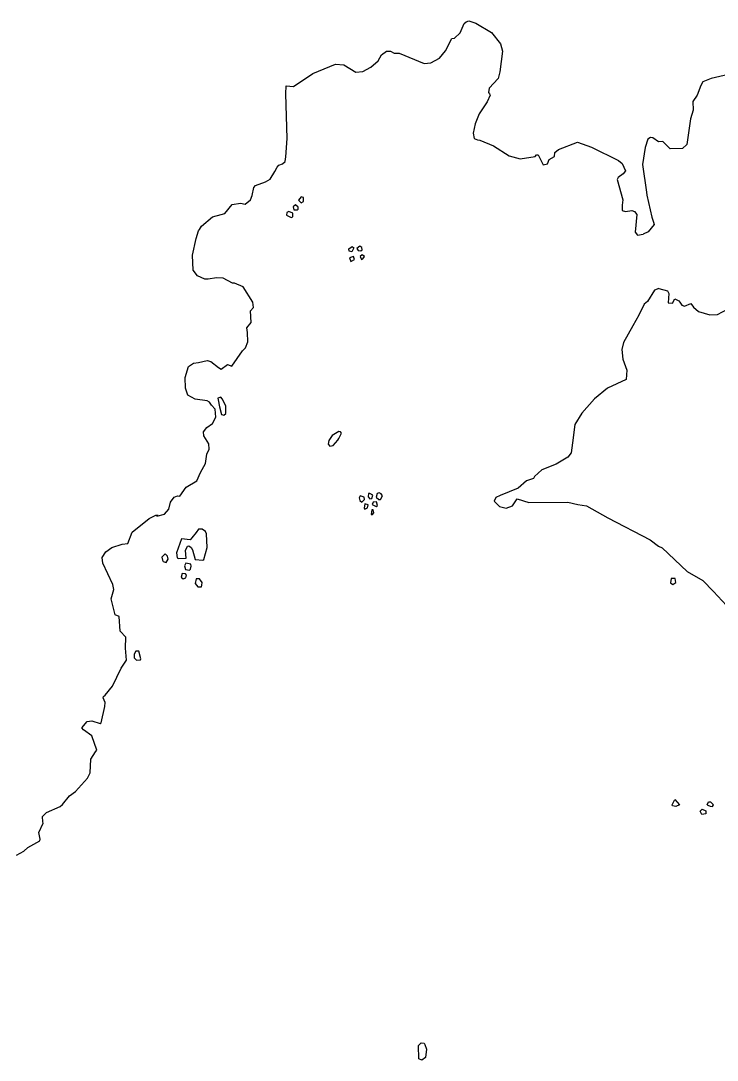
# Model space of a CAD drawing. Extents: x 0 to 2603, y -226 to 830.
# Drawn here: x 176.777 to 179.685, y 517.415 to 521.758 of the extents above; entities that cross this region are included whole.
import ezdxf

# ---------------------------------------------------------------- set-up
doc = ezdxf.new("R2010")
doc.units = 0
doc.layers.add('CT_TSH_Map_Town_Limits', color=7, linetype='Continuous')

msp = doc.modelspace()

# ---------------------------------------------------------------- linework, layer by layer
at = {"layer": 'CT_TSH_Map_Town_Limits'}
for points in [[(178.321, 521.6304), (178.3365, 521.6227), (178.3571, 521.6226), (178.4613, 521.5788), (178.4896, 521.5814), (178.5257, 521.602), (178.5503, 521.6327), (178.5773, 521.683), (178.5876, 521.6855), (178.612, 521.7074), (178.6289, 521.746), (178.6366, 521.7537), (178.6482, 521.7576), (178.6778, 521.7472), (178.7421, 521.7086), (178.7808, 521.6609), (178.7885, 521.6313), (178.778, 521.5438), (178.7703, 521.5168), (178.7329, 521.4756), (178.7303, 521.4576), (178.7341, 521.4524)], [(177.8845, 521.4852), (177.9153, 521.4826), (177.9965, 521.5379), (178.0905, 521.5765), (178.1266, 521.5739), (178.1755, 521.5429), (178.2051, 521.5454), (178.2386, 521.5634), (178.2695, 521.5905), (178.2838, 521.615), (178.3044, 521.6304), (178.321, 521.6304)], [(180.0654, 521.4514), (180.0552, 521.445), (180.0268, 521.4476), (179.9561, 521.4874), (179.9366, 521.4979), (179.8132, 521.5339), (179.75, 521.5378), (179.66, 521.516), (179.6251, 521.502), (179.6162, 521.4878)], [(177.8842, 521.1891), (177.8895, 521.2663), (177.8832, 521.453), (177.8845, 521.4852)], [(179.6162, 521.4878), (179.6019, 521.4466), (179.5826, 521.4208), (179.5851, 521.3848), (179.5736, 521.3475)], [(178.7341, 521.4524), (178.7368, 521.4473), (178.7239, 521.4189), (178.6917, 521.3687), (178.6749, 521.3275)], [(178.6749, 521.3275), (178.6659, 521.2876), (178.6696, 521.2657), (178.6839, 521.2606), (178.6941, 521.2593)], [(179.5736, 521.3475), (179.558, 521.2405), (179.54, 521.2239), (179.4885, 521.2227), (179.4576, 521.2536), (179.4396, 521.2523), (179.4164, 521.2691), (179.4062, 521.2704), (179.3958, 521.2626), (179.3842, 521.2279), (179.3726, 521.157), (179.3904, 521.0411), (179.3905, 521.0284)], [(178.6941, 521.2593), (178.7508, 521.2348), (178.8164, 521.1935), (178.8627, 521.1807), (178.9245, 521.1908)], [(178.9245, 521.1908), (178.931, 521.1973), (178.9375, 521.1974), (178.9579, 521.156), (178.976, 521.1599), (178.9837, 521.178), (179.0057, 521.1908), (179.007, 521.2076), (179.0224, 521.2192), (179.101, 521.2512)], [(179.101, 521.2512), (179.1602, 521.2294), (179.2735, 521.1739), (179.2876, 521.161), (179.3017, 521.1301), (179.2927, 521.1186)], [(177.736, 521.009), (177.7438, 521.027), (177.7503, 521.0618), (177.7567, 521.0694), (177.7993, 521.0848), (177.8186, 521.0965), (177.8379, 521.1286), (177.8469, 521.1467), (177.8547, 521.1544), (177.8701, 521.1594), (177.8804, 521.1697), (177.8842, 521.1891)], [(179.2927, 521.1186), (179.2721, 521.1031), (179.2669, 521.094), (179.2914, 521.0091), (179.2875, 520.9872)], [(179.3905, 521.0284), (179.4123, 520.9369), (179.4187, 520.9163), (179.4213, 520.9072), (179.3968, 520.8764), (179.3763, 520.8661)], [(177.5235, 520.8856), (177.5313, 520.8997), (177.5777, 520.9383), (177.6138, 520.9486), (177.6292, 520.9525), (177.6601, 520.9897), (177.6949, 520.9962), (177.7142, 520.9909), (177.736, 521.009)], [(177.9356, 520.9702), (177.9356, 520.9792), (177.9241, 520.9882), (177.9137, 520.9806), (177.9176, 520.9677), (177.9305, 520.9676), (177.9356, 520.9702)], [(177.9576, 521.0024), (177.9575, 521.0191), (177.9472, 521.0217), (177.937, 521.0076), (177.9484, 520.9973), (177.9576, 521.0024)], [(179.2875, 520.9872), (179.2888, 520.9654), (179.3016, 520.9602), (179.3287, 520.9653)], [(177.8969, 520.9612), (177.888, 520.956), (177.8866, 520.9458)], [(177.8866, 520.9458), (177.9059, 520.9355), (177.9124, 520.938), (177.9124, 520.9535), (177.8969, 520.9612)], [(179.3287, 520.9653), (179.3402, 520.9614), (179.3492, 520.9485), (179.3427, 520.8751)], [(177.5595, 520.6783), (177.5452, 520.6783), (177.5144, 520.6924), (177.4964, 520.7156), (177.4938, 520.7788), (177.5094, 520.8482), (177.5184, 520.8804), (177.5235, 520.8856)], [(179.3427, 520.8751), (179.3517, 520.8623), (179.3763, 520.8661)], [(178.1479, 520.7949), (178.1467, 520.8053), (178.1608, 520.8143), (178.1672, 520.8091), (178.1595, 520.7924), (178.1479, 520.7949)], [(178.202, 520.8013), (178.2007, 520.8103), (178.193, 520.8156), (178.1801, 520.8065), (178.1853, 520.7975), (178.1969, 520.7962), (178.202, 520.8013)], [(179.5292, 520.5815), (179.5369, 520.5699), (179.5484, 520.566), (179.5742, 520.5763), (179.5858, 520.5609), (179.6065, 520.5428), (179.654, 520.5286), (179.6862, 520.5311), (179.7274, 520.553), (179.779, 520.6031), (179.8124, 520.6431), (179.8395, 520.6688), (179.8641, 520.7306), (179.8718, 520.7641), (179.9104, 520.7769), (179.9387, 520.8142), (179.967, 520.8065), (180.0251, 520.8179), (180.0392, 520.8231)], [(178.1556, 520.7525), (178.171, 520.7601), (178.1659, 520.7731), (178.1491, 520.7666), (178.1556, 520.7525)], [(178.2058, 520.7627), (178.2122, 520.7731), (178.202, 520.7794), (178.1942, 520.773), (178.1994, 520.7602), (178.2058, 520.7627)], [(177.603, 520.3088), (177.6132, 520.3023), (177.6403, 520.3215), (177.6583, 520.3151), (177.7034, 520.3781), (177.715, 520.391), (177.7253, 520.4168), (177.724, 520.4554), (177.7215, 520.4747), (177.7383, 520.4966), (177.7358, 520.5455), (177.7487, 520.5597), (177.7461, 520.5815), (177.7061, 520.6459), (177.6689, 520.6614), (177.6611, 520.6614), (177.6226, 520.6821), (177.5942, 520.6833), (177.5595, 520.6783)], [(179.4417, 520.6395), (179.4236, 520.6318), (179.3941, 520.5854), (179.3799, 520.5739)], [(179.4417, 520.6395), (179.4777, 520.6292), (179.4829, 520.6189), (179.4802, 520.579), (179.4983, 520.5777), (179.5085, 520.5956), (179.5241, 520.588), (179.5292, 520.5815)], [(179.3799, 520.5739), (179.358, 520.5276), (179.3321, 520.4838), (179.2935, 520.4142), (179.287, 520.3847), (179.2909, 520.3436), (179.3075, 520.2983), (179.3049, 520.2585), (179.2276, 520.2225), (179.1722, 520.1775), (179.1195, 520.1184), (179.091, 520.0707), (179.0807, 519.9947), (179.0755, 519.9522), (179.0613, 519.9342), (179.0124, 519.9059), (178.9531, 519.8816), (178.9223, 519.8532), (178.9184, 519.8455), (178.8888, 519.8352), (178.8539, 519.8044), (178.7792, 519.7748)], [(177.505, 520.1774), (177.4741, 520.1929), (177.4651, 520.2225), (177.4638, 520.2676), (177.4768, 520.3139), (177.4986, 520.3268), (177.5193, 520.3306)], [(177.5193, 520.3306), (177.5553, 520.3384), (177.5708, 520.3344), (177.603, 520.3088)], [(177.577, 520.0757), (177.5911, 520.1015), (177.5887, 520.135), (177.5732, 520.1516), (177.5643, 520.1645), (177.5551, 520.1696), (177.505, 520.1774)], [(177.6182, 520.1787), (177.6118, 520.1851), (177.6002, 520.1813), (177.6016, 520.1736)], [(177.6016, 520.1736), (177.6067, 520.1452), (177.6156, 520.113), (177.6247, 520.1104), (177.6325, 520.1168), (177.6337, 520.149), (177.6182, 520.1787)], [(177.528, 519.871), (177.5486, 519.9084), (177.5537, 519.9469), (177.564, 519.9675), (177.5616, 519.9895), (177.5409, 520.0242), (177.5396, 520.0409), (177.5538, 520.059), (177.577, 520.0757)], [(178.1048, 520.0123), (178.1164, 520.0342), (178.1126, 520.0406), (178.1048, 520.0418), (178.0778, 520.0251), (178.0636, 520.0045), (178.0611, 519.9891), (178.0674, 519.9801), (178.0816, 519.9826), (178.101, 520.0057), (178.1048, 520.0123)], [(177.4416, 519.772), (177.4674, 519.8093), (177.5124, 519.8363), (177.528, 519.871)], [(177.345, 519.6884), (177.3771, 519.696), (177.3952, 519.7166), (177.4017, 519.7462), (177.4171, 519.7668), (177.4313, 519.7733), (177.4416, 519.772)], [(178.1921, 519.7534), (178.2012, 519.747), (178.2129, 519.7573), (178.2102, 519.7675), (178.1948, 519.7726), (178.1897, 519.765), (178.1921, 519.7534)], [(178.2347, 519.761), (178.2424, 519.7623), (178.2475, 519.7752), (178.2346, 519.783), (178.2295, 519.783), (178.227, 519.7688), (178.2347, 519.761)], [(178.2785, 519.7571), (178.2875, 519.7726), (178.2823, 519.7816), (178.2733, 519.7855), (178.2655, 519.7829), (178.2604, 519.7675), (178.272, 519.7572), (178.2785, 519.7571)], [(178.7792, 519.7748), (178.76, 519.7658), (178.7535, 519.7504), (178.7754, 519.7285)], [(178.2141, 519.7173), (178.2244, 519.7225), (178.2269, 519.7354), (178.2141, 519.7391), (178.2102, 519.7211), (178.2141, 519.7173)], [(178.2616, 519.7289), (178.2669, 519.7327), (178.263, 519.7482), (178.2487, 519.7469), (178.2449, 519.7366), (178.2616, 519.7289)], [(178.7754, 519.7285), (178.8037, 519.722), (178.8308, 519.731), (178.85, 519.7607), (178.899, 519.7451), (179.0612, 519.7463), (179.1024, 519.7372)], [(179.1024, 519.7372), (179.1398, 519.7308), (179.2285, 519.6805), (179.4048, 519.589), (179.4396, 519.5631)], [(177.1967, 519.0532), (177.2187, 519.0867), (177.2148, 519.1368), (177.2161, 519.1819), (177.1917, 519.2077), (177.1879, 519.2682), (177.1712, 519.2759), (177.1544, 519.3429), (177.1661, 519.3816), (177.161, 519.4022), (177.1199, 519.4922), (177.1173, 519.5154), (177.1315, 519.5387), (177.1572, 519.5566), (177.201, 519.5708), (177.2242, 519.5734), (177.2422, 519.621), (177.3131, 519.6788), (177.3414, 519.6917), (177.3504, 519.6917)], [(178.2398, 519.6954), (178.2462, 519.6954), (178.2514, 519.7018), (178.2488, 519.7147), (178.2424, 519.7148), (178.2398, 519.6954)], [(177.5484, 519.6238), (177.5342, 519.6341), (177.5188, 519.6341), (177.5097, 519.6199)], [(177.4839, 519.5891), (177.4479, 519.593), (177.4273, 519.5351), (177.4299, 519.5145), (177.4349, 519.5106), (177.4672, 519.5131), (177.4646, 519.544), (177.4736, 519.5633), (177.4788, 519.5646), (177.4878, 519.5569), (177.4942, 519.5467), (177.5057, 519.5067), (177.5367, 519.5041), (177.5418, 519.5066)], [(177.5097, 519.6199), (177.4917, 519.5968), (177.4839, 519.5891)], [(177.5418, 519.5066), (177.5547, 519.5568), (177.5522, 519.6136), (177.5484, 519.6238)], [(179.4396, 519.5631), (179.455, 519.5555), (179.5593, 519.4562), (179.6249, 519.4188)], [(177.3899, 519.521), (177.3796, 519.53), (177.3655, 519.5171), (177.3681, 519.5043), (177.3719, 519.4991)], [(177.3719, 519.4991), (177.3834, 519.4951), (177.3924, 519.5081), (177.3899, 519.521)], [(177.4851, 519.4667), (177.489, 519.4784), (177.4865, 519.4874), (177.4658, 519.4913), (177.4607, 519.481), (177.4645, 519.4655), (177.4813, 519.4617), (177.4851, 519.4667)], [(177.4659, 519.4308), (177.4684, 519.441), (177.4646, 519.4475), (177.4503, 519.4488), (177.4465, 519.4333), (177.4554, 519.4268), (177.4659, 519.4308)], [(177.5328, 519.3998), (177.534, 519.4113), (177.5237, 519.4256), (177.5096, 519.4256), (177.5057, 519.4063), (177.516, 519.3921), (177.5314, 519.3921), (177.5328, 519.3998)], [(179.5, 519.4022), (179.5128, 519.4113), (179.509, 519.428), (179.4922, 519.4279), (179.4897, 519.4098), (179.5, 519.4022)], [(179.6249, 519.4188), (179.6699, 519.3737)], [(179.6699, 519.3737), (179.796, 519.2371), (179.9053, 519.0723), (179.9091, 519.0582)], [(177.2776, 519.0922), (177.2699, 519.1245), (177.2571, 519.1233), (177.2505, 519.1117), (177.2505, 519.0962), (177.2608, 519.0858), (177.2763, 519.0871), (177.2776, 519.0922)], [(177.1297, 518.9399), (177.1606, 518.9773), (177.1967, 519.0532)], [(177.0896, 518.7031), (177.0947, 518.7108), (177.0742, 518.7701), (177.0395, 518.7958), (177.0318, 518.8035), (177.0537, 518.8306), (177.0743, 518.8332), (177.1091, 518.8215), (177.1128, 518.8241), (177.1283, 518.8923), (177.1297, 518.909), (177.1207, 518.9284), (177.1219, 518.9348), (177.1297, 518.9399)], [(177.0059, 518.5371), (177.0549, 518.5936), (177.0664, 518.6155), (177.0691, 518.6734), (177.0896, 518.7031)], [(176.9514, 518.4836), (176.98, 518.519), (177.0059, 518.5371)], [(176.8688, 518.4115), (176.8676, 518.4334), (176.8844, 518.4502), (176.941, 518.4746), (176.9514, 518.4836)], [(179.4967, 518.4815), (179.5087, 518.5043), (179.5276, 518.4815)], [(179.5276, 518.4815), (179.5121, 518.475), (179.4979, 518.4776), (179.4967, 518.4815)], [(179.6369, 518.4441), (179.6202, 518.4416), (179.6138, 518.4557), (179.6216, 518.4635), (179.637, 518.457), (179.6369, 518.4441)], [(179.6434, 518.4814), (179.6489, 518.4939), (179.6567, 518.4952)], [(179.6434, 518.4814), (179.646, 518.4802), (179.655, 518.4762), (179.6653, 518.475)], [(179.6567, 518.4952), (179.6692, 518.4814)], [(179.6653, 518.475), (179.6692, 518.4814)], [(176.8585, 518.3382), (176.8521, 518.3665), (176.8701, 518.4051), (176.8688, 518.4115)], [(176.7902, 518.2879), (176.807, 518.3033), (176.8559, 518.3317), (176.8585, 518.3382)], [(176.7593, 518.2713), (176.7902, 518.2879)], [(178.4646, 517.4807), (178.471, 517.4614), (178.4672, 517.4266), (178.4517, 517.415), (178.4387, 517.4202), (178.4376, 517.4769), (178.4492, 517.4872), (178.4608, 517.4858), (178.4646, 517.4807)]]:
    msp.add_lwpolyline(points, dxfattribs=at)

doc.saveas('drawing.dxf')
